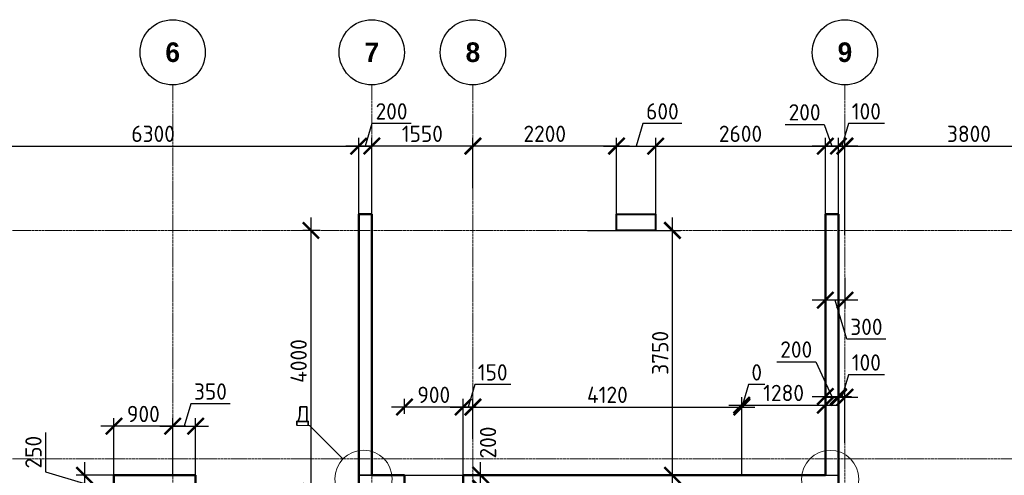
# Model space of a CAD drawing. Header units: millimetres. Extents: x 247266 to 730847, y -636031 to 10052.
# Tile 313 of 330: x 473681 to 488768, y -35741 to -28763. Entities that reach past the tile are written whole.
import ezdxf

# ---------------------------------------------------------------- set-up
doc = ezdxf.new("R2010")
doc.units = ezdxf.units.MM
doc.linetypes.add('______5', pattern=[1100, 800, -100, 100, -100])
doc.linetypes.add('осевая', pattern=[50.8, 31.75, -6.35, 6.35, -6.35])
for name, color, linetype, lineweight in [('Конструкции 0.5', 7, 'Continuous', 50), ('Надписи', 7, 'Continuous', 18), ('Оси', 7, '______5', 18)]:
    doc.layers.add(name, color=color, linetype=linetype, lineweight=lineweight)
doc.layers.add('РАЗМЕРЫ', color=7, linetype='Continuous')
doc.styles.add('Century Gothic', font='GOTHIC.TTF')
doc.styles.add('GOST-2.304_Type-B', font='GOST_Common.ttf')
doc.dimstyles.new('СПДС', dxfattribs={"dimscale": 100, "dimtxt": 2.5, "dimasz": 2.5, "dimexe": 1.25, "dimexo": 0, "dimtad": 1, "dimdec": 0, "dimtxsty": 'GOST-2.304_Type-B', "dimblk": 'ARCHTICK', "dimcen": 2.5, "dimdle": 2, "dimadec": 0, "dimazin": 2, "dimtfac": 0.75, "dimtdec": 0, "dimtmove": 1, "dimatfit": 3, "dimfxl": 1, "dimtolj": 1, "dimarcsym": 1})

# ---------------------------------------------------------------- blocks, each defined once
blk = doc.blocks.new('NSY101')
at = {"color": 0, "linetype": 'ByBlock', "lineweight": -2}
blk.add_circle((0, 0), 50, dxfattribs=at)
blk = doc.blocks.new('оси 2.2-2.3')
at = {"layer": 'Оси', "color": 16, "linetype": 'осевая', "lineweight": 0, "transparency": 33554687}
for p, q in [((491254.9, -104267.9), (491254.9, -134893.5)), ((494304.9, -104267.9), (494304.9, -134893.5)), ((495854.9, -104267.9), (495854.9, -134893.5)), ((501554.9, -104267.9), (501554.9, -134893.5)), ((468076.3, -106495.4), (524372.9, -106495.4)), ((468076.3, -109995.4), (524372.9, -109995.4))]:
    blk.add_line(p, q, dxfattribs=at)
at = {"layer": 'Оси', "color": 16, "linetype": 'Continuous', "lineweight": 25, "transparency": 33554687, "xscale": 9.999999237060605, "yscale": 9.999999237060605, "zscale": 9.999999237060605}
for p in [(491254.4, -103767.9), (494304.4, -103767.9), (495854.4, -103767.9), (501554.4, -103767.9)]:
    blk.add_blockref('NSY101', p, dxfattribs=at)
at = {"layer": 'Оси', "color": 16, "linetype": 'Continuous', "lineweight": 25, "transparency": 33554687, "char_height": 300, "width": 385, "attachment_point": 5, "style": 'Century Gothic'}
for s, insert in [('\\A1;{\\fCentury Gothic|i0|b1;\\H300.000000;\\W1.000000;\\C16;6}\\P', (491254.4, -103767.9)), ('\\A1;{\\fCentury Gothic|i0|b1;\\H300.000000;\\W1.000000;\\C16;7}\\P', (494304.4, -103767.9)), ('\\A1;{\\fCentury Gothic|i0|b1;\\H300.000000;\\W1.000000;\\C16;8}\\P', (495854.4, -103767.9)), ('\\A1;{\\fCentury Gothic|i0|b1;\\H300.000000;\\W1.000000;\\C16;9}\\P', (501554.4, -103767.9))]:
    blk.add_mtext(s, dxfattribs=dict(at, insert=insert))
blk = doc.blocks.new('_ArchTick')
at = {"color": 0, "linetype": 'ByBlock', "const_width": 0.15}
blk.add_lwpolyline([(-0.5, -0.5), (0.5, 0.5)], dxfattribs=at)
blk = doc.blocks.new('*D2017')
at = {"layer": 'DEFPOINTS', "color": 0, "ltscale": 100}
for p in [(475126, -34989), (475126, -35741), (476026, -35741)]:
    blk.add_point(p, dxfattribs=at)
at = {"layer": 'РАЗМЕРЫ', "color": 0, "lineweight": -2}
for p, q in [((476226, -34989), (474926, -34989)), ((475126, -35741), (475126, -34864)), ((476026, -35741), (476026, -34864))]:
    blk.add_line(p, q, dxfattribs=at)
at = {"layer": 'РАЗМЕРЫ', "color": 0, "lineweight": -2, "ltscale": 100, "xscale": 250, "yscale": 250, "zscale": 250, "rotation": 180}
blk.add_blockref('_ArchTick', (475126, -34989), dxfattribs=at)
at = {"layer": 'РАЗМЕРЫ', "color": 0, "lineweight": -2, "ltscale": 100, "xscale": 250, "yscale": 250, "zscale": 250}
blk.add_blockref('_ArchTick', (476026, -34989), dxfattribs=at)
at = {"layer": 'РАЗМЕРЫ', "color": 0, "lineweight": 0, "ltscale": 100, "insert": (475576, -34802), "char_height": 250, "attachment_point": 5, "style": 'GOST-2.304_Type-B'}
blk.add_mtext('\\A1;900', dxfattribs=at)
blk = doc.blocks.new('*D2018')
at = {"layer": 'DEFPOINTS', "color": 0, "ltscale": 100}
for p in [(476376, -34989), (476026, -35491), (476376, -35741)]:
    blk.add_point(p, dxfattribs=at)
at = {"layer": 'РАЗМЕРЫ', "color": 0, "lineweight": -2}
for p, q in [((476304, -34645), (476201, -34989)), ((476905, -34645), (476304, -34645)), ((475826, -34989), (476576, -34989)), ((476026, -35491), (476026, -34864)), ((476376, -35741), (476376, -34864))]:
    blk.add_line(p, q, dxfattribs=at)
at = {"layer": 'РАЗМЕРЫ', "color": 0, "lineweight": -2, "ltscale": 100, "xscale": 250, "yscale": 250, "zscale": 250, "rotation": 180}
blk.add_blockref('_ArchTick', (476026, -34989), dxfattribs=at)
at = {"layer": 'РАЗМЕРЫ', "color": 0, "lineweight": -2, "ltscale": 100, "xscale": 250, "yscale": 250, "zscale": 250}
blk.add_blockref('_ArchTick', (476376, -34989), dxfattribs=at)
at = {"layer": 'РАЗМЕРЫ', "color": 0, "lineweight": 0, "ltscale": 100, "insert": (476604, -34458), "char_height": 250, "attachment_point": 5, "style": 'GOST-2.304_Type-B'}
blk.add_mtext('\\A1;350', dxfattribs=at)
blk = doc.blocks.new('*D2019')
at = {"layer": 'DEFPOINTS', "color": 0, "ltscale": 100}
for p in [(475274, -35741), (474673, -35991), (475274, -35991)]:
    blk.add_point(p, dxfattribs=at)
at = {"layer": 'РАЗМЕРЫ', "color": 0, "lineweight": -2}
for p, q in [((474079, -35087), (474079, -35687)), ((474673, -35541), (474673, -36191)), ((474079, -35687), (474673, -35866)), ((475274, -35741), (474548, -35741)), ((475274, -35991), (474548, -35991))]:
    blk.add_line(p, q, dxfattribs=at)
at = {"layer": 'РАЗМЕРЫ', "color": 0, "lineweight": -2, "ltscale": 100, "xscale": 250, "yscale": 250, "zscale": 250}
for p, rotation in [((474673, -35741), 90), ((474673, -35991), 270)]:
    blk.add_blockref('_ArchTick', p, dxfattribs=dict(at, rotation=rotation))
at = {"layer": 'РАЗМЕРЫ', "color": 0, "lineweight": 0, "ltscale": 100, "insert": (473892, -35387), "char_height": 250, "attachment_point": 5, "rotation": 90, "style": 'GOST-2.304_Type-B'}
blk.add_mtext('\\A1;250', dxfattribs=at)
blk = doc.blocks.new('*D1880')
at = {"layer": 'DEFPOINTS', "color": 0, "ltscale": 100}
for p in [(478284, -31991), (477941, -35991), (478143, -35991)]:
    blk.add_point(p, dxfattribs=at)
at = {"layer": 'РАЗМЕРЫ', "color": 0, "lineweight": -2}
for p, q in [((478143, -31791), (478143, -36191)), ((478284, -31991), (478018, -31991)), ((477941, -35991), (478268, -35991))]:
    blk.add_line(p, q, dxfattribs=at)
at = {"layer": 'РАЗМЕРЫ', "color": 0, "lineweight": -2, "ltscale": 100, "xscale": 250, "yscale": 250, "zscale": 250}
for p, rotation in [((478143, -31991), 90), ((478143, -35991), 270)]:
    blk.add_blockref('_ArchTick', p, dxfattribs=dict(at, rotation=rotation))
at = {"layer": 'РАЗМЕРЫ', "color": 0, "lineweight": 0, "ltscale": 100, "insert": (477955, -33991), "char_height": 250, "attachment_point": 5, "rotation": 90, "style": 'GOST-2.304_Type-B'}
blk.add_mtext('\\A1;4000', dxfattribs=at)
blk = doc.blocks.new('*D2040')
at = {"layer": 'DEFPOINTS', "color": 0, "ltscale": 100}
for p in [(480626, -34696), (480626, -35185), (480476, -35741)]:
    blk.add_point(p, dxfattribs=at)
at = {"layer": 'РАЗМЕРЫ', "color": 0, "lineweight": -2}
for p, q in [((480654, -34353), (480551, -34696)), ((481205, -34353), (480654, -34353)), ((480276, -34696), (480826, -34696)), ((480476, -35741), (480476, -34571)), ((480626, -35185), (480626, -34571))]:
    blk.add_line(p, q, dxfattribs=at)
at = {"layer": 'РАЗМЕРЫ', "color": 0, "lineweight": -2, "ltscale": 100, "xscale": 250, "yscale": 250, "zscale": 250, "rotation": 180}
blk.add_blockref('_ArchTick', (480476, -34696), dxfattribs=at)
at = {"layer": 'РАЗМЕРЫ', "color": 0, "lineweight": -2, "ltscale": 100, "xscale": 250, "yscale": 250, "zscale": 250}
blk.add_blockref('_ArchTick', (480626, -34696), dxfattribs=at)
at = {"layer": 'РАЗМЕРЫ', "color": 0, "lineweight": 0, "ltscale": 100, "insert": (480929, -34165), "char_height": 250, "attachment_point": 5, "style": 'GOST-2.304_Type-B'}
blk.add_mtext('\\A1;150', dxfattribs=at)
blk = doc.blocks.new('*D2041')
at = {"layer": 'DEFPOINTS', "color": 0, "ltscale": 100}
for p in [(484746, -34696), (480626, -35185), (484746, -35741)]:
    blk.add_point(p, dxfattribs=at)
at = {"layer": 'РАЗМЕРЫ', "color": 0, "lineweight": -2}
for p, q in [((480426, -34696), (484946, -34696)), ((480626, -35185), (480626, -34571)), ((484746, -35741), (484746, -34571))]:
    blk.add_line(p, q, dxfattribs=at)
at = {"layer": 'РАЗМЕРЫ', "color": 0, "lineweight": -2, "ltscale": 100, "xscale": 250, "yscale": 250, "zscale": 250, "rotation": 180}
blk.add_blockref('_ArchTick', (480626, -34696), dxfattribs=at)
at = {"layer": 'РАЗМЕРЫ', "color": 0, "lineweight": -2, "ltscale": 100, "xscale": 250, "yscale": 250, "zscale": 250}
blk.add_blockref('_ArchTick', (484746, -34696), dxfattribs=at)
at = {"layer": 'РАЗМЕРЫ', "color": 0, "lineweight": 0, "ltscale": 100, "insert": (482686, -34509), "char_height": 250, "attachment_point": 5, "style": 'GOST-2.304_Type-B'}
blk.add_mtext('\\A1;4120', dxfattribs=at)
blk = doc.blocks.new('*D2042')
at = {"layer": 'DEFPOINTS', "color": 0, "ltscale": 100}
for p in [(484746, -34696), (484746, -35741), (484746, -35741)]:
    blk.add_point(p, dxfattribs=at)
at = {"layer": 'РАЗМЕРЫ', "color": 0, "lineweight": -2}
for p, q in [((484849, -34353), (484746, -34696)), ((485099, -34353), (484849, -34353)), ((484546, -34696), (484946, -34696)), ((484746, -35741), (484746, -34571)), ((484746, -35741), (484746, -34571))]:
    blk.add_line(p, q, dxfattribs=at)
at = {"layer": 'РАЗМЕРЫ', "color": 0, "lineweight": -2, "ltscale": 100, "xscale": 250, "yscale": 250, "zscale": 250}
blk.add_blockref('_ArchTick', (484746, -34696), dxfattribs=at)
at = {"layer": 'РАЗМЕРЫ', "color": 0, "lineweight": -2, "ltscale": 100, "xscale": 250, "yscale": 250, "zscale": 250, "rotation": 180}
blk.add_blockref('_ArchTick', (484746, -34696), dxfattribs=at)
at = {"layer": 'РАЗМЕРЫ', "color": 0, "lineweight": 0, "ltscale": 100, "insert": (484974, -34165), "char_height": 250, "attachment_point": 5, "style": 'GOST-2.304_Type-B'}
blk.add_mtext('\\A1;0', dxfattribs=at)
blk = doc.blocks.new('*D2043')
at = {"layer": 'DEFPOINTS', "color": 0, "ltscale": 100}
for p in [(486026, -34668), (486026, -35279), (484746, -35741)]:
    blk.add_point(p, dxfattribs=at)
at = {"layer": 'РАЗМЕРЫ', "color": 0, "lineweight": -2}
for p, q in [((484746, -35741), (484746, -34543)), ((486026, -35279), (486026, -34543)), ((484546, -34668), (486226, -34668))]:
    blk.add_line(p, q, dxfattribs=at)
at = {"layer": 'РАЗМЕРЫ', "color": 0, "lineweight": -2, "ltscale": 100, "xscale": 250, "yscale": 250, "zscale": 250, "rotation": 180}
blk.add_blockref('_ArchTick', (484746, -34668), dxfattribs=at)
at = {"layer": 'РАЗМЕРЫ', "color": 0, "lineweight": -2, "ltscale": 100, "xscale": 250, "yscale": 250, "zscale": 250}
blk.add_blockref('_ArchTick', (486026, -34668), dxfattribs=at)
at = {"layer": 'РАЗМЕРЫ', "color": 0, "lineweight": 0, "ltscale": 100, "insert": (485386, -34480), "char_height": 250, "attachment_point": 5, "style": 'GOST-2.304_Type-B'}
blk.add_mtext('\\A1;1280', dxfattribs=at)
blk = doc.blocks.new('*D2044')
at = {"layer": 'DEFPOINTS', "color": 0, "ltscale": 100}
for p in [(486226, -34533), (486226, -35094), (486026, -35279)]:
    blk.add_point(p, dxfattribs=at)
at = {"layer": 'РАЗМЕРЫ', "color": 0, "lineweight": -2}
for p, q in [((485280, -34002), (485881, -34002)), ((485881, -34002), (486126, -34533)), ((485826, -34533), (486426, -34533)), ((486026, -35279), (486026, -34408)), ((486226, -35094), (486226, -34408))]:
    blk.add_line(p, q, dxfattribs=at)
at = {"layer": 'РАЗМЕРЫ', "color": 0, "lineweight": -2, "ltscale": 100, "xscale": 250, "yscale": 250, "zscale": 250, "rotation": 180}
blk.add_blockref('_ArchTick', (486026, -34533), dxfattribs=at)
at = {"layer": 'РАЗМЕРЫ', "color": 0, "lineweight": -2, "ltscale": 100, "xscale": 250, "yscale": 250, "zscale": 250}
blk.add_blockref('_ArchTick', (486226, -34533), dxfattribs=at)
at = {"layer": 'РАЗМЕРЫ', "color": 0, "lineweight": 0, "ltscale": 100, "insert": (485580, -33815), "char_height": 250, "attachment_point": 5, "style": 'GOST-2.304_Type-B'}
blk.add_mtext('\\A1;200', dxfattribs=at)
blk = doc.blocks.new('*D2045')
at = {"layer": 'DEFPOINTS', "color": 0, "ltscale": 100}
for p in [(486326, -34545), (486226, -35094), (486326, -35245)]:
    blk.add_point(p, dxfattribs=at)
at = {"layer": 'РАЗМЕРЫ', "color": 0, "lineweight": -2}
for p, q in [((486379, -34202), (486276, -34545)), ((486930, -34202), (486379, -34202)), ((486026, -34545), (486526, -34545)), ((486226, -35094), (486226, -34420)), ((486326, -35245), (486326, -34420))]:
    blk.add_line(p, q, dxfattribs=at)
at = {"layer": 'РАЗМЕРЫ', "color": 0, "lineweight": -2, "ltscale": 100, "xscale": 250, "yscale": 250, "zscale": 250}
blk.add_blockref('_ArchTick', (486226, -34545), dxfattribs=at)
at = {"layer": 'РАЗМЕРЫ', "color": 0, "lineweight": -2, "ltscale": 100, "xscale": 250, "yscale": 250, "zscale": 250, "rotation": 180}
blk.add_blockref('_ArchTick', (486326, -34545), dxfattribs=at)
at = {"layer": 'РАЗМЕРЫ', "color": 0, "lineweight": 0, "ltscale": 100, "insert": (486654, -34014), "char_height": 250, "attachment_point": 5, "style": 'GOST-2.304_Type-B'}
blk.add_mtext('\\A1;100', dxfattribs=at)
blk = doc.blocks.new('*D2046')
at = {"layer": 'DEFPOINTS', "color": 0, "ltscale": 100}
for p in [(482382, -31991), (483683, -31991), (483282, -35741)]:
    blk.add_point(p, dxfattribs=at)
at = {"layer": 'РАЗМЕРЫ', "color": 0, "lineweight": -2}
for p, q in [((483683, -35941), (483683, -31791)), ((482382, -31991), (483808, -31991)), ((483282, -35741), (483808, -35741))]:
    blk.add_line(p, q, dxfattribs=at)
at = {"layer": 'РАЗМЕРЫ', "color": 0, "lineweight": -2, "ltscale": 100, "xscale": 250, "yscale": 250, "zscale": 250}
for p, rotation in [((483683, -31991), 90), ((483683, -35741), 270)]:
    blk.add_blockref('_ArchTick', p, dxfattribs=dict(at, rotation=rotation))
at = {"layer": 'РАЗМЕРЫ', "color": 0, "lineweight": 0, "ltscale": 100, "insert": (483495, -33866), "char_height": 250, "attachment_point": 5, "rotation": 90, "style": 'GOST-2.304_Type-B'}
blk.add_mtext('\\A1;3750', dxfattribs=at)
blk = doc.blocks.new('*D1918')
at = {"layer": 'DEFPOINTS', "color": 0, "ltscale": 100}
for p in [(486226, -30699), (486226, -31991), (486326, -32060)]:
    blk.add_point(p, dxfattribs=at)
at = {"layer": 'РАЗМЕРЫ', "color": 0, "lineweight": -2}
for p, q in [((486379, -30355), (486276, -30699)), ((486930, -30355), (486379, -30355)), ((486226, -31991), (486226, -30574)), ((486326, -32060), (486326, -30574)), ((486526, -30699), (486026, -30699))]:
    blk.add_line(p, q, dxfattribs=at)
at = {"layer": 'РАЗМЕРЫ', "color": 0, "lineweight": -2, "ltscale": 100, "xscale": 250, "yscale": 250, "zscale": 250}
blk.add_blockref('_ArchTick', (486226, -30699), dxfattribs=at)
at = {"layer": 'РАЗМЕРЫ', "color": 0, "lineweight": -2, "ltscale": 100, "xscale": 250, "yscale": 250, "zscale": 250, "rotation": 180}
blk.add_blockref('_ArchTick', (486326, -30699), dxfattribs=at)
at = {"layer": 'РАЗМЕРЫ', "color": 0, "lineweight": 0, "ltscale": 100, "insert": (486654, -30167), "char_height": 250, "attachment_point": 5, "style": 'GOST-2.304_Type-B'}
blk.add_mtext('\\A1;100', dxfattribs=at)
blk = doc.blocks.new('*D1919')
at = {"layer": 'DEFPOINTS', "color": 0, "ltscale": 100}
for p in [(486026, -30699), (486026, -31991), (486226, -31991)]:
    blk.add_point(p, dxfattribs=at)
at = {"layer": 'РАЗМЕРЫ', "color": 0, "lineweight": -2}
for p, q in [((485408, -30370), (486008, -30370)), ((486008, -30370), (486126, -30699)), ((486026, -31991), (486026, -30574)), ((486226, -31991), (486226, -30574)), ((486426, -30699), (485826, -30699))]:
    blk.add_line(p, q, dxfattribs=at)
at = {"layer": 'РАЗМЕРЫ', "color": 0, "lineweight": -2, "ltscale": 100, "xscale": 250, "yscale": 250, "zscale": 250, "rotation": 180}
blk.add_blockref('_ArchTick', (486026, -30699), dxfattribs=at)
at = {"layer": 'РАЗМЕРЫ', "color": 0, "lineweight": -2, "ltscale": 100, "xscale": 250, "yscale": 250, "zscale": 250}
blk.add_blockref('_ArchTick', (486226, -30699), dxfattribs=at)
at = {"layer": 'РАЗМЕРЫ', "color": 0, "lineweight": 0, "ltscale": 100, "insert": (485708, -30182), "char_height": 250, "attachment_point": 5, "style": 'GOST-2.304_Type-B'}
blk.add_mtext('\\A1;200', dxfattribs=at)
blk = doc.blocks.new('*D1920')
at = {"layer": 'DEFPOINTS', "color": 0, "ltscale": 100}
for p in [(480626, -30699), (480626, -31346), (482826, -31741)]:
    blk.add_point(p, dxfattribs=at)
at = {"layer": 'РАЗМЕРЫ', "color": 0, "lineweight": -2}
for p, q in [((480626, -31346), (480626, -30574)), ((482826, -31741), (482826, -30574)), ((483026, -30699), (480426, -30699))]:
    blk.add_line(p, q, dxfattribs=at)
at = {"layer": 'РАЗМЕРЫ', "color": 0, "lineweight": -2, "ltscale": 100, "xscale": 250, "yscale": 250, "zscale": 250, "rotation": 180}
blk.add_blockref('_ArchTick', (480626, -30699), dxfattribs=at)
at = {"layer": 'РАЗМЕРЫ', "color": 0, "lineweight": -2, "ltscale": 100, "xscale": 250, "yscale": 250, "zscale": 250}
blk.add_blockref('_ArchTick', (482826, -30699), dxfattribs=at)
at = {"layer": 'РАЗМЕРЫ', "color": 0, "lineweight": 0, "ltscale": 100, "insert": (481726, -30511), "char_height": 250, "attachment_point": 5, "style": 'GOST-2.304_Type-B'}
blk.add_mtext('\\A1;2200', dxfattribs=at)
blk = doc.blocks.new('*D1921')
at = {"layer": 'DEFPOINTS', "color": 0, "ltscale": 100}
for p in [(479076, -30699), (480626, -31346), (479076, -31991)]:
    blk.add_point(p, dxfattribs=at)
at = {"layer": 'РАЗМЕРЫ', "color": 0, "lineweight": -2}
for p, q in [((479076, -31991), (479076, -30574)), ((480626, -31346), (480626, -30574)), ((480826, -30699), (478876, -30699))]:
    blk.add_line(p, q, dxfattribs=at)
at = {"layer": 'РАЗМЕРЫ', "color": 0, "lineweight": -2, "ltscale": 100, "xscale": 250, "yscale": 250, "zscale": 250, "rotation": 180}
blk.add_blockref('_ArchTick', (479076, -30699), dxfattribs=at)
at = {"layer": 'РАЗМЕРЫ', "color": 0, "lineweight": -2, "ltscale": 100, "xscale": 250, "yscale": 250, "zscale": 250}
blk.add_blockref('_ArchTick', (480626, -30699), dxfattribs=at)
at = {"layer": 'РАЗМЕРЫ', "color": 0, "lineweight": 0, "ltscale": 100, "insert": (479851, -30511), "char_height": 250, "attachment_point": 5, "style": 'GOST-2.304_Type-B'}
blk.add_mtext('\\A1;1550', dxfattribs=at)
blk = doc.blocks.new('*D1922')
at = {"layer": 'DEFPOINTS', "color": 0, "ltscale": 100}
for p in [(478876, -30699), (478876, -31991), (479076, -31991)]:
    blk.add_point(p, dxfattribs=at)
at = {"layer": 'РАЗМЕРЫ', "color": 0, "lineweight": -2}
for p, q in [((479079, -30355), (478976, -30699)), ((479680, -30355), (479079, -30355)), ((478876, -31991), (478876, -30574)), ((479076, -31991), (479076, -30574)), ((479276, -30699), (478676, -30699))]:
    blk.add_line(p, q, dxfattribs=at)
at = {"layer": 'РАЗМЕРЫ', "color": 0, "lineweight": -2, "ltscale": 100, "xscale": 250, "yscale": 250, "zscale": 250, "rotation": 180}
blk.add_blockref('_ArchTick', (478876, -30699), dxfattribs=at)
at = {"layer": 'РАЗМЕРЫ', "color": 0, "lineweight": -2, "ltscale": 100, "xscale": 250, "yscale": 250, "zscale": 250}
blk.add_blockref('_ArchTick', (479076, -30699), dxfattribs=at)
at = {"layer": 'РАЗМЕРЫ', "color": 0, "lineweight": 0, "ltscale": 100, "insert": (479379, -30167), "char_height": 250, "attachment_point": 5, "style": 'GOST-2.304_Type-B'}
blk.add_mtext('\\A1;200', dxfattribs=at)
blk = doc.blocks.new('*D2081')
at = {"layer": 'DEFPOINTS', "color": 0, "ltscale": 100}
for p in [(479576, -34696), (479576, -34798), (480476, -35741)]:
    blk.add_point(p, dxfattribs=at)
at = {"layer": 'РАЗМЕРЫ', "color": 0, "lineweight": -2}
for p, q in [((480676, -34696), (479376, -34696)), ((479576, -34798), (479576, -34571)), ((480476, -35741), (480476, -34571))]:
    blk.add_line(p, q, dxfattribs=at)
at = {"layer": 'РАЗМЕРЫ', "color": 0, "lineweight": -2, "ltscale": 100, "xscale": 250, "yscale": 250, "zscale": 250, "rotation": 180}
blk.add_blockref('_ArchTick', (479576, -34696), dxfattribs=at)
at = {"layer": 'РАЗМЕРЫ', "color": 0, "lineweight": -2, "ltscale": 100, "xscale": 250, "yscale": 250, "zscale": 250}
blk.add_blockref('_ArchTick', (480476, -34696), dxfattribs=at)
at = {"layer": 'РАЗМЕРЫ', "color": 0, "lineweight": 0, "ltscale": 100, "insert": (480026, -34509), "char_height": 250, "attachment_point": 5, "style": 'GOST-2.304_Type-B'}
blk.add_mtext('\\A1;900', dxfattribs=at)
blk = doc.blocks.new('*D1943')
at = {"layer": 'DEFPOINTS', "color": 0, "ltscale": 100}
for p in [(480744, -35740), (480900, -35740), (480815, -35939)]:
    blk.add_point(p, dxfattribs=at)
at = {"layer": 'РАЗМЕРЫ', "color": 0, "lineweight": -2}
for p, q in [((480744, -36139), (480744, -35540)), ((480900, -35740), (480619, -35740)), ((480815, -35939), (480619, -35939))]:
    blk.add_line(p, q, dxfattribs=at)
at = {"layer": 'РАЗМЕРЫ', "color": 0, "lineweight": -2, "ltscale": 100, "xscale": 250, "yscale": 250, "zscale": 250}
for p, rotation in [((480744, -35740), 90), ((480744, -35939), 270)]:
    blk.add_blockref('_ArchTick', p, dxfattribs=dict(at, rotation=rotation))
at = {"layer": 'РАЗМЕРЫ', "color": 0, "lineweight": 0, "ltscale": 100, "insert": (480857, -35240), "char_height": 250, "attachment_point": 5, "rotation": 90, "style": 'GOST-2.304_Type-B'}
blk.add_mtext('\\A1;200', dxfattribs=at)
blk = doc.blocks.new('*D2082')
at = {"layer": 'DEFPOINTS', "color": 0, "ltscale": 100}
for p in [(480744, -35941), (480845, -35941), (480857, -35991)]:
    blk.add_point(p, dxfattribs=at)
at = {"layer": 'РАЗМЕРЫ', "color": 0, "lineweight": -2}
for p, q in [((480744, -36191), (480744, -35741)), ((480149, -36144), (480744, -35966)), ((480845, -35941), (480619, -35941)), ((480857, -35991), (480619, -35991)), ((480149, -36569), (480149, -36144))]:
    blk.add_line(p, q, dxfattribs=at)
at = {"layer": 'РАЗМЕРЫ', "color": 0, "lineweight": -2, "ltscale": 100, "xscale": 250, "yscale": 250, "zscale": 250}
for p, rotation in [((480744, -35941), 270), ((480744, -35991), 90)]:
    blk.add_blockref('_ArchTick', p, dxfattribs=dict(at, rotation=rotation))
at = {"layer": 'РАЗМЕРЫ', "color": 0, "lineweight": 0, "ltscale": 100, "insert": (479962, -36357), "char_height": 250, "attachment_point": 5, "rotation": 90, "style": 'GOST-2.304_Type-B'}
blk.add_mtext('\\A1;50', dxfattribs=at)
blk = doc.blocks.new('*D1924')
at = {"layer": 'DEFPOINTS', "color": 0, "ltscale": 100}
for p in [(486026, -31728), (486326, -32714), (486026, -33060)]:
    blk.add_point(p, dxfattribs=at)
at = {"layer": 'РАЗМЕРЫ', "color": 0, "lineweight": -2}
for p, q in [((486026, -31728), (486026, -33185)), ((486326, -32714), (486326, -33185)), ((486526, -33060), (485826, -33060)), ((486354, -33654), (486176, -33060)), ((486955, -33654), (486354, -33654))]:
    blk.add_line(p, q, dxfattribs=at)
at = {"layer": 'РАЗМЕРЫ', "color": 0, "lineweight": -2, "ltscale": 100, "xscale": 250, "yscale": 250, "zscale": 250, "rotation": 180}
blk.add_blockref('_ArchTick', (486026, -33060), dxfattribs=at)
at = {"layer": 'РАЗМЕРЫ', "color": 0, "lineweight": -2, "ltscale": 100, "xscale": 250, "yscale": 250, "zscale": 250}
blk.add_blockref('_ArchTick', (486326, -33060), dxfattribs=at)
at = {"layer": 'РАЗМЕРЫ', "color": 0, "lineweight": 0, "ltscale": 100, "insert": (486655, -33467), "char_height": 250, "attachment_point": 5, "style": 'GOST-2.304_Type-B'}
blk.add_mtext('\\A1;300', dxfattribs=at)
blk = doc.blocks.new('*D2067')
at = {"layer": 'DEFPOINTS', "color": 0, "ltscale": 100}
for p in [(478876, -30699), (478876, -31614), (472576, -31741)]:
    blk.add_point(p, dxfattribs=at)
at = {"layer": 'РАЗМЕРЫ', "color": 0, "lineweight": -2}
for p, q in [((472576, -31741), (472576, -30574)), ((478876, -31614), (478876, -30574)), ((472376, -30699), (479076, -30699))]:
    blk.add_line(p, q, dxfattribs=at)
at = {"layer": 'РАЗМЕРЫ', "color": 0, "lineweight": -2, "ltscale": 100, "xscale": 250, "yscale": 250, "zscale": 250, "rotation": 180}
blk.add_blockref('_ArchTick', (472576, -30699), dxfattribs=at)
at = {"layer": 'РАЗМЕРЫ', "color": 0, "lineweight": -2, "ltscale": 100, "xscale": 250, "yscale": 250, "zscale": 250}
blk.add_blockref('_ArchTick', (478876, -30699), dxfattribs=at)
at = {"layer": 'РАЗМЕРЫ', "color": 0, "lineweight": 0, "ltscale": 100, "insert": (475726, -30511), "char_height": 250, "attachment_point": 5, "style": 'GOST-2.304_Type-B'}
blk.add_mtext('\\A1;6300', dxfattribs=at)
blk = doc.blocks.new('*D2068')
at = {"layer": 'DEFPOINTS', "color": 0, "ltscale": 100}
for p in [(483426, -30699), (482826, -31741), (483426, -31741)]:
    blk.add_point(p, dxfattribs=at)
at = {"layer": 'РАЗМЕРЫ', "color": 0, "lineweight": -2}
for p, q in [((483229, -30355), (483126, -30699)), ((483829, -30355), (483229, -30355)), ((482826, -31741), (482826, -30574)), ((483426, -31741), (483426, -30574)), ((482626, -30699), (483626, -30699))]:
    blk.add_line(p, q, dxfattribs=at)
at = {"layer": 'РАЗМЕРЫ', "color": 0, "lineweight": -2, "ltscale": 100, "xscale": 250, "yscale": 250, "zscale": 250, "rotation": 180}
blk.add_blockref('_ArchTick', (482826, -30699), dxfattribs=at)
at = {"layer": 'РАЗМЕРЫ', "color": 0, "lineweight": -2, "ltscale": 100, "xscale": 250, "yscale": 250, "zscale": 250}
blk.add_blockref('_ArchTick', (483426, -30699), dxfattribs=at)
at = {"layer": 'РАЗМЕРЫ', "color": 0, "lineweight": 0, "ltscale": 100, "insert": (483529, -30167), "char_height": 250, "attachment_point": 5, "style": 'GOST-2.304_Type-B'}
blk.add_mtext('\\A1;600', dxfattribs=at)
blk = doc.blocks.new('*D2069')
at = {"layer": 'DEFPOINTS', "color": 0, "ltscale": 100}
for p in [(486026, -30699), (486026, -31421), (483426, -31741)]:
    blk.add_point(p, dxfattribs=at)
at = {"layer": 'РАЗМЕРЫ', "color": 0, "lineweight": -2}
for p, q in [((483426, -31741), (483426, -30574)), ((486026, -31421), (486026, -30574)), ((483226, -30699), (486226, -30699))]:
    blk.add_line(p, q, dxfattribs=at)
at = {"layer": 'РАЗМЕРЫ', "color": 0, "lineweight": -2, "ltscale": 100, "xscale": 250, "yscale": 250, "zscale": 250, "rotation": 180}
blk.add_blockref('_ArchTick', (483426, -30699), dxfattribs=at)
at = {"layer": 'РАЗМЕРЫ', "color": 0, "lineweight": -2, "ltscale": 100, "xscale": 250, "yscale": 250, "zscale": 250}
blk.add_blockref('_ArchTick', (486026, -30699), dxfattribs=at)
at = {"layer": 'РАЗМЕРЫ', "color": 0, "lineweight": 0, "ltscale": 100, "insert": (484726, -30511), "char_height": 250, "attachment_point": 5, "style": 'GOST-2.304_Type-B'}
blk.add_mtext('\\A1;2600', dxfattribs=at)
blk = doc.blocks.new('*D2070')
at = {"layer": 'DEFPOINTS', "color": 0, "ltscale": 100}
for p in [(490126, -30699), (490126, -31741), (486326, -32060)]:
    blk.add_point(p, dxfattribs=at)
at = {"layer": 'РАЗМЕРЫ', "color": 0, "lineweight": -2}
for p, q in [((486326, -32060), (486326, -30574)), ((490126, -31741), (490126, -30574)), ((486126, -30699), (490326, -30699))]:
    blk.add_line(p, q, dxfattribs=at)
at = {"layer": 'РАЗМЕРЫ', "color": 0, "lineweight": -2, "ltscale": 100, "xscale": 250, "yscale": 250, "zscale": 250, "rotation": 180}
blk.add_blockref('_ArchTick', (486326, -30699), dxfattribs=at)
at = {"layer": 'РАЗМЕРЫ', "color": 0, "lineweight": -2, "ltscale": 100, "xscale": 250, "yscale": 250, "zscale": 250}
blk.add_blockref('_ArchTick', (490126, -30699), dxfattribs=at)
at = {"layer": 'РАЗМЕРЫ', "color": 0, "lineweight": 0, "ltscale": 100, "insert": (488226, -30511), "char_height": 250, "attachment_point": 5, "style": 'GOST-2.304_Type-B'}
blk.add_mtext('\\A1;3800', dxfattribs=at)

msp = doc.modelspace()

# ---------------------------------------------------------------- linework, layer by layer
at = {"lineweight": 40}
msp.add_lwpolyline([(482825.8, -31740.63), (483425.8, -31740.63), (483425.8, -31990.63), (482825.8, -31990.63)], close=True, dxfattribs=at)
at = {"layer": 'Конструкции 0.5'}
for p, q in [((479075.95, -31740.63), (478875.95, -31740.63)), ((478875.95, -31740.63), (478875.95, -34910.63)), ((479075.95, -35740.63), (479075.95, -31740.63)), ((486025.78, -31740.63), (486025.78, -35740.63)), ((486225.78, -31740.63), (486025.78, -31740.63)), ((486225.78, -41378.79), (486225.78, -31740.63)), ((478875.95, -34910.63), (478875.95, -35030.63)), ((478875.95, -35030.63), (478875.95, -36990.63)), ((475655.95, -35740.63), (475125.95, -35740.63)), ((475125.95, -35740.63), (475125.95, -35990.63)), ((475775.95, -35740.63), (475655.95, -35740.63)), ((476375.95, -35740.63), (475775.95, -35740.63)), ((476375.95, -35990.63), (476375.95, -35740.63)), ((479575.95, -35740.63), (479075.95, -35740.63)), ((479575.95, -35740.63), (479575.95, -35940.63)), ((480475.95, -35940.63), (480475.95, -35740.63)), ((484745.95, -35740.63), (480475.95, -35740.63)), ((486025.78, -35740.63), (484745.95, -35740.63))]:
    msp.add_line(p, q, dxfattribs=at)
at = {"layer": 'Надписи', "lineweight": 15, "ltscale": 0.3}
for p, q in [((477933.5, -34980.97, 200), (478128.68, -34980.97, 200)), ((478128.69, -34981.22, 200), (478128.59, -34981.22, 200)), ((478634.68, -35490.63, 200), (478128.69, -34981.22, 200)), ((478634.68, -35490.63, 200), (478128.69, -34981.22, 200)), ((478634.68, -35490.63, 200), (478128.69, -34981.22, 200))]:
    msp.add_line(p, q, dxfattribs=at)
at = {"layer": 'Надписи'}
for centre in [(478950.1, -35796.65, 200), (486099.94, -35798.63, 200)]:
    msp.add_circle(centre, 439.48, dxfattribs=at)
at = {"layer": 'РАЗМЕРЫ'}
msp.add_lwpolyline([(478875.95, -31740.63), (479076.04, -31740.63), (479076.04, -35740.63), (478875.95, -35740.63)], close=True, dxfattribs=at)
msp.add_lwpolyline([(479075.95, -35740.63), (478875.95, -35740.63), (486225.78, -35740.63)], dxfattribs=at)

# ---------------------------------------------------------------- block references
msp.add_blockref('оси 2.2-2.3', (-15228.9, 74504.73), dxfattribs=at)

# ---------------------------------------------------------------- texts
at = {"layer": 'Надписи', "ltscale": 0.3, "insert": (478021, -34680.97, 200), "char_height": 250, "attachment_point": 2, "style": 'GOST-2.304_Type-B'}
msp.add_mtext('Д', dxfattribs=at)

# ---------------------------------------------------------------- dimensions: what is measured, and where the dimension line sits
at = {"layer": 'РАЗМЕРЫ', "lineweight": 0}
for base, p1, p2, picture, middle in [((478875.95, -30698.74), (479075.95, -31990.63), (478875.95, -31990.63), '*D1922', (479141.61, -30167.24)), ((483425.8, -30698.74, -3100), (482825.8, -31740.63), (483425.8, -31740.63), '*D2068', (483291.46, -30167.24, -3100)), ((486225.78, -30698.74), (486326.04, -32059.58), (486225.78, -31990.63), '*D1918', (486441.57, -30167.24)), ((478875.95, -30698.74, -3100), (472575.8, -31740.63), (478875.95, -31614.19), '*D2067', (475725.87, -30511.11, -3100)), ((479075.95, -30698.74), (480626.04, -31346.27), (479075.95, -31990.63), '*D1921', (479851, -30511.11)), ((480626.04, -30698.74), (482825.8, -31740.63), (480626.04, -31346.27), '*D1920', (481725.92, -30511.11)), ((486025.78, -30698.74, -3100), (483425.8, -31740.63), (486025.78, -31420.73), '*D2069', (484725.79, -30511.11, -3100)), ((490125.77, -30698.74, -3100), (486326.04, -32059.58), (490125.77, -31740.63), '*D2070', (488225.91, -30511.11, -3100)), ((486326.04, -34545.43), (486225.78, -35094.02), (486326.04, -35245.05), '*D2045', (486441.57, -34013.93)), ((480626.04, -34696.45), (480475.95, -35740.63), (480626.04, -35185.1), '*D2040', (480716.66, -34164.95)), ((484745.94804588, -34696.45353137), (484745.94804588, -35740.62659031), (484745.94804588, -35740.62659031), '*D2042', (484911.61066046, -34164.95328112)), ((476375.95, -34989.35), (476026.04, -35490.63), (476375.95, -35740.63), '*D2018', (476366.66, -34457.85)), ((479575.95, -34696.45), (480475.95, -35740.63), (479575.95, -34797.99), '*D2081', (480025.95, -34508.83)), ((484745.95, -34696.45), (480626.04, -35185.1), (484745.95, -35740.63), '*D2041', (482686, -34508.83)), ((486025.78, -34667.61), (484745.95, -35740.63), (486025.78, -35279.18), '*D2043', (485385.86, -34479.99)), ((475125.95, -34989.35), (476026.04, -35740.63), (475125.95, -35740.63), '*D2017', (475576, -34801.72))]:
    dim = msp.add_linear_dim(base=base, p1=p1, p2=p2, dimstyle='СПДС', dxfattribs=at)
    dim.commit()
    dim.dimension.update_dxf_attribs({"geometry": picture, "text_midpoint": middle})
for base, p1, p2, picture, middle in [((486025.78, -30698.74), (486225.78, -31990.63), (486025.78, -31990.63), '*D1919', (485945.95, -30369.8)), ((486225.78, -34533.44), (486025.78, -35279.18), (486225.78, -35094.02), '*D2044', (485818.03, -34002.19))]:
    dim = msp.add_linear_dim(base=base, p1=p1, p2=p2, dimstyle='СПДС', dxfattribs=at)
    dim.commit()
    dim.dimension.update_dxf_attribs({"geometry": picture, "text_midpoint": middle, "dimtype": 160})
for base, p1, p2, angle, picture, middle in [((478143, -35990.63, 160), (478284.3, -31990.63), (477940.85, -35990.63, -200), 90, '*D1880', (477955.38, -33990.63, 160)), ((483683.35, -31990.63), (483281.56, -35740.63), (482382.18, -31990.63), 90, '*D2046', (483495.48, -33865.63)), ((486026.01, -33060.11), (486326.04, -32713.91), (486026.01, -31727.95), 180, '*D1924', (486416.76, -33466.61)), ((474673.27, -35990.63), (475273.74, -35740.63), (475273.74, -35990.63), 90, '*D2019', (473891.52, -35624.89)), ((480743.5, -35940.63), (480857.24, -35990.63), (480845.17, -35940.63), 90, '*D2082', (479961.75, -36206.36))]:
    dim = msp.add_linear_dim(base=base, p1=p1, p2=p2, angle=angle, dimstyle='СПДС', dxfattribs=at)
    dim.commit()
    dim.dimension.update_dxf_attribs({"geometry": picture, "text_midpoint": middle})
dim = msp.add_linear_dim(base=(480743.5, -35739.63), p1=(480815.43, -35939.43), p2=(480900.49, -35739.63), angle=90, dimstyle='СПДС', dxfattribs=at)
dim.commit()
dim.dimension.update_dxf_attribs({"geometry": '*D1943', "text_midpoint": (481044.6, -35240.02), "dimtype": 160})

doc.saveas('drawing.dxf')
